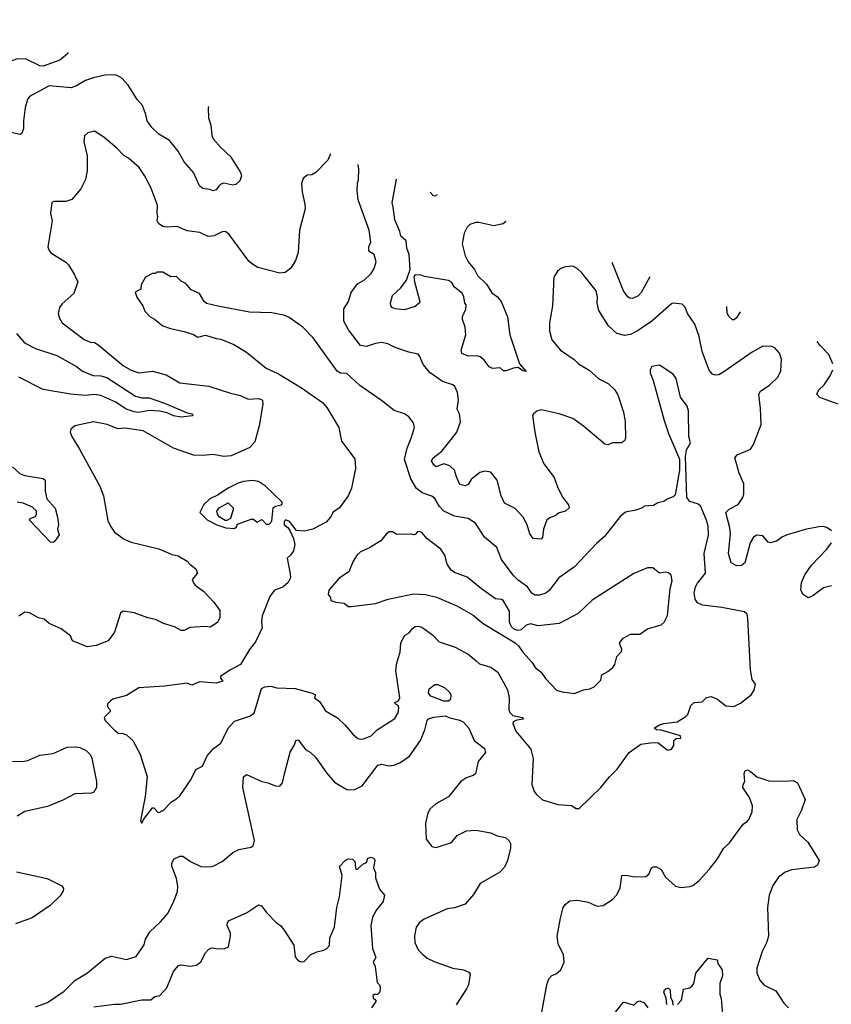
# Model space of a CAD drawing. Extents: x 1933546 to 2138868, y 524910 to 667279.
# Tile 325 of 466: x 2034081 to 2039426, y 657597 to 664080. Entities that reach past the tile are written whole.
import ezdxf

# ---------------------------------------------------------------- set-up
doc = ezdxf.new("R2010")
doc.units = 0

msp = doc.modelspace()

# ---------------------------------------------------------------- linework, layer by layer
at = {"layer": '0CON10XD'}
for points in [[(2034401, 663863.7), (2034396.2, 663855), (2034345, 663814.2), (2034236.5, 663773.5), (2034215, 663776.7), (2034125, 663820.5), (2034066.6, 663823.4), (2034030.7, 663809.3), (2033996.7, 663785), (2033965, 663775.6), (2033925, 663733.1), (2033855, 663706.5), (2033834.4, 663685), (2033805, 663642.9), (2033785, 663638), (2033775, 663647.5), (2033762.5, 663705), (2033773.3, 663735), (2033771.2, 663755), (2033778.8, 663785), (2033758.9, 663855), (2033818.9, 663985), (2033840, 664080.1)], [(2035324.5, 663507.5), (2035322.4, 663497.6), (2035325.6, 663435), (2035340.5, 663385), (2035347.8, 663317.8), (2035355.7, 663295), (2035405, 663237.5), (2035468.7, 663178.7), (2035535, 663073.8), (2035541.9, 663051.9), (2035531.5, 663018.5), (2035505, 662995.4), (2035485, 662991.5), (2035425, 663004.3), (2035405, 662997.5), (2035392.5, 662985), (2035375, 662960), (2035355, 662953.3), (2035333, 662963), (2035288.3, 662968.3), (2035265.8, 662985.8), (2035225.6, 663075), (2035165, 663144.2), (2035124.1, 663214.1), (2035067.1, 663285), (2034996.8, 663326.8), (2034950.8, 663370.8), (2034920.6, 663415), (2034912.5, 663455), (2034889.2, 663515), (2034856, 663555), (2034795, 663648.8), (2034755, 663696), (2034723, 663713), (2034705, 663718), (2034645, 663715.8), (2034575, 663700), (2034515, 663680), (2034455, 663644.2), (2034419.5, 663630.5), (2034274.6, 663645.4), (2034146.2, 663575), (2034132.5, 663555), (2034117.1, 663502.9), (2034105.6, 663415), (2034105.8, 663364.2), (2034095, 663330), (2034085, 663323.3), (2033995, 663344.4)], [(2036128.1, 663197.6), (2036110, 663155), (2036032.5, 663075), (2036005, 663058.8), (2035974.1, 663055.9), (2035947.5, 663035), (2035938.3, 663001.7), (2035942.3, 662947.7), (2035960, 662865), (2035960.5, 662835), (2035923.5, 662695), (2035915, 662547.5), (2035898.6, 662495), (2035866, 662444), (2035828.8, 662415), (2035795, 662410.5), (2035648.7, 662448.7), (2035617.6, 662467.6), (2035590.9, 662490.9), (2035461.2, 662665), (2035437.5, 662685), (2035415, 662683.8), (2035362.6, 662657.4), (2035322.6, 662652.6), (2035267.9, 662677.9), (2035185, 662690), (2035118.8, 662718.8), (2035045, 662714.4), (2035025, 662718.8), (2034995, 662738.8), (2034987.5, 662755), (2034992, 662785), (2034986.9, 662806.9), (2034988.3, 662858.3), (2034944.4, 662974.4), (2034904.2, 663054.2), (2034867.6, 663107.6), (2034798.3, 663168.3), (2034766.9, 663186.9), (2034721.2, 663235), (2034635, 663306.7), (2034575, 663346.7), (2034530, 663335), (2034507.5, 663315), (2034503.8, 663275), (2034525.9, 663184.1), (2034525.8, 663085.8), (2034515, 663027.5), (2034485, 662966), (2034425, 662896), (2034385, 662882), (2034306.4, 662883.6), (2034294.1, 662875.9), (2034283.3, 662805), (2034296.2, 662755), (2034267.5, 662585), (2034275, 662560), (2034287.5, 662545), (2034385, 662483.3), (2034403.8, 662465), (2034440, 662405), (2034463.8, 662355), (2034438.3, 662278.3), (2034361.3, 662208.7), (2034344.3, 662185), (2034335.8, 662145), (2034342.9, 662115), (2034360.8, 662085), (2034505, 661974.3), (2034545, 661957.1), (2034575, 661954.2), (2034595, 661942.5), (2034765, 661800), (2034815, 661772.2), (2034865, 661755.6), (2034955, 661766.2), (2035045, 661740.9), (2035135, 661688.5), (2035326.1, 661666.1), (2035470.6, 661620.6), (2035535, 661606.7), (2035585, 661581.8), (2035656.9, 661586.9), (2035680.8, 661575), (2035681.9, 661548.1), (2035658.8, 661405), (2035629.9, 661300.1), (2035596, 661264), (2035475, 661208.2), (2035425, 661204.4), (2035355, 661216.9), (2035285, 661210.5), (2035225, 661213.3), (2035095, 661258.8), (2034895, 661373.6), (2034775, 661390), (2034727, 661387), (2034656.7, 661415), (2034566.7, 661433.3), (2034445, 661406.2), (2034417.5, 661385), (2034413.3, 661365), (2034423.8, 661335), (2034475, 661253.3), (2034609.6, 661009.6), (2034634.4, 660945), (2034662.6, 660782.6), (2034678.6, 660745), (2034705.6, 660705.6), (2034769.5, 660659.5), (2034815, 660639.4), (2034997, 660597), (2035085, 660558.5), (2035125, 660550.5), (2035185.4, 660515.4), (2035201.2, 660495), (2035241.2, 660465), (2035253.3, 660435), (2035216.7, 660395), (2035225, 660372.5), (2035236.1, 660356.1), (2035294.3, 660314.3), (2035360, 660245), (2035400, 660190), (2035399.4, 660145), (2035385, 660110), (2035335, 660080.5), (2035305, 660084.2)], [(2039427.5, 660715), (2039396.4, 660736.4), (2039373.6, 660743.6), (2039345, 660742), (2039255, 660722.9), (2039135, 660687.5), (2039104, 660675), (2039065, 660645.7), (2039025, 660635.7), (2039010.6, 660640.6), (2038975, 660681), (2038935, 660686.8), (2038915, 660672.4), (2038891.3, 660635), (2038856.8, 660505), (2038835, 660486.2), (2038805, 660483.6), (2038765.8, 660505), (2038749.4, 660565), (2038761.7, 660695), (2038757.5, 660735), (2038732, 660835), (2038752.9, 660857.1), (2038812.6, 660887.4), (2038844.3, 660935), (2038850.8, 660955), (2038850, 661025), (2038818.6, 661095), (2038790, 661195), (2038805.6, 661214.4), (2038895, 661252), (2038915, 661282.5), (2038964, 661415), (2038960.5, 661520.5), (2038948, 661615), (2038959.2, 661635), (2039022, 661675), (2039072, 661725), (2039094, 661765), (2039098, 661845), (2039084.2, 661884.2), (2039055, 661920), (2039035, 661928), (2038975, 661930), (2038905, 661891.4), (2038718.5, 661761.5), (2038685, 661742.5), (2038665, 661739.4), (2038645, 661745.8), (2038622.4, 661772.4), (2038575.6, 661894.4), (2038556.7, 661995), (2038526.9, 662075), (2038479.2, 662145), (2038465, 662187.5), (2038445, 662206.7), (2038385, 662213.3), (2038375, 662208.8), (2038244.3, 662095), (2038155, 662033.5), (2038105, 662006.9), (2038065, 662001.5), (2038013.8, 662013.8), (2037959.5, 662065), (2037895.5, 662165.5), (2037884.4, 662215), (2037885.8, 662255.8), (2037878, 662295), (2037784.2, 662414.2), (2037752.3, 662442.3), (2037725, 662456.7), (2037675, 662453.3), (2037645, 662442.5), (2037622.5, 662425), (2037598.8, 662385), (2037589.4, 662195), (2037571.4, 662085), (2037571.2, 662031.2), (2037585, 661973.3), (2037642, 661905), (2037732.7, 661842.7), (2037762.5, 661815), (2037831.4, 661771.4), (2037895.5, 661715.5), (2037957.1, 661685), (2037999.4, 661645), (2038020.2, 661610.2), (2038057.9, 661495), (2038068.2, 661435), (2038070.8, 661325), (2038065, 661306.7), (2038043.6, 661293.6), (2037985, 661294), (2037955, 661280), (2037935, 661286.2), (2037795, 661404.3), (2037724.5, 661454.5), (2037635, 661485.6), (2037515, 661512), (2037487.7, 661502.3), (2037464.1, 661485.9), (2037458.8, 661475), (2037473.2, 661363.2), (2037500, 661235), (2037532.2, 661155), (2037601.5, 661065), (2037625, 660996.7), (2037659.2, 660935), (2037695, 660886.7), (2037700, 660865), (2037675, 660843.8), (2037635, 660834), (2037607.5, 660812.5), (2037577.4, 660802.6), (2037553.4, 660786.6), (2037531.9, 660725), (2037525, 660670), (2037515, 660660), (2037462.5, 660665), (2037441.2, 660695), (2037422.9, 660755), (2037397.5, 660805), (2037345, 660862), (2037275, 660896.7), (2037251.4, 660945), (2037225, 661047.5), (2037185, 661100), (2037145, 661108), (2037111.7, 661098.3), (2037055, 661052), (2037035, 661019.2), (2037015, 661011.1), (2036980, 661020), (2036959.1, 661069.1), (2036944.3, 661114.3), (2036913.2, 661143.2), (2036875, 661156.2), (2036825, 661136.2), (2036808.3, 661148.3), (2036794.3, 661175), (2036804.5, 661195.5), (2036860.9, 661239.1), (2036923.8, 661316.2), (2036959.4, 661365), (2036985, 661432.5), (2036977.5, 661485), (2036961.4, 661515), (2036970.8, 661575), (2036964.3, 661625), (2036946, 661665), (2036933.3, 661675), (2036865, 661697.7), (2036785.5, 661755), (2036739.2, 661809.2), (2036715, 661867.5), (2036705, 661877.5), (2036645, 661891.2), (2036555, 661922), (2036505.8, 661945.8), (2036465, 661954), (2036425, 661948.9), (2036365, 661928.6), (2036325.5, 661935.5), (2036247, 662037), (2036217.1, 662095), (2036215, 662176.2), (2036246.5, 662225), (2036265, 662283.8), (2036305, 662340), (2036351.7, 662368.3), (2036395, 662410), (2036415, 662442.5), (2036428.1, 662485), (2036415.8, 662535), (2036380.8, 662555), (2036381.1, 662585), (2036394.3, 662615), (2036383.1, 662695), (2036310, 662895), (2036304.2, 662955), (2036306.4, 663003.6), (2036313.3, 663025), (2036314, 663095), (2036311.3, 663126.9)], [(2037281.8, 662752.6), (2037277.5, 662747.5), (2037265, 662735.7), (2037205, 662722.9), (2037105, 662745.7), (2037084.4, 662745.6), (2037045, 662731.2), (2037028.8, 662715), (2037009.2, 662675), (2036994.4, 662604.4), (2037015, 662526.2), (2037035, 662486.2), (2037076.2, 662435), (2037095.9, 662395.9), (2037155, 662338.8), (2037191.3, 662281.3), (2037228.8, 662255), (2037252, 662225), (2037293.4, 662123.4), (2037310, 662005), (2037373.3, 661813.3), (2037416, 661764), (2037395, 661767.5), (2037365, 661790), (2037333.9, 661786.1), (2037285, 661767.5), (2037268.3, 661768.3), (2037245, 661787.5), (2037195, 661783.3), (2037173.4, 661793.4), (2037139.3, 661839.3), (2037115, 661861.2), (2037095, 661866.2), (2037034.2, 661864.2), (2036992.3, 661882.3), (2036988, 661905), (2037019.2, 662005), (2037014.3, 662055), (2036996.7, 662105), (2036997.5, 662125), (2037020, 662175), (2037021.7, 662201.7), (2037013, 662213), (2037006.4, 662256.4), (2036995, 662280), (2036945, 662320), (2036925, 662352.5), (2036905, 662362.5), (2036748.3, 662388.3), (2036725, 662397.5), (2036685, 662400), (2036677.5, 662385), (2036680.8, 662355), (2036717.1, 662225), (2036714.3, 662215), (2036685, 662192.1), (2036615, 662169.2), (2036555, 662176), (2036535, 662184), (2036526.2, 662195), (2036524, 662215), (2036536.7, 662265), (2036592.5, 662315), (2036629.4, 662365), (2036652.5, 662435), (2036645.6, 662535), (2036632, 662575), (2036627.1, 662625), (2036592.1, 662655), (2036585.9, 662685.9), (2036553, 662763), (2036540.4, 662845), (2036535.4, 662875), (2036562.7, 663030)], [(2036831, 662926.5), (2036815, 662917.5), (2036805, 662922.5), (2036783.7, 662944.8)], [(2038231.5, 662386.3), (2038175, 662283.8), (2038155, 662262.5), (2038116.2, 662243.8), (2038096.3, 662246.3), (2038085.7, 662255), (2038058.9, 662295), (2037983.4, 662482)], [(2034885, 658790), (2034896.7, 658815), (2034955, 658890), (2034965, 658890), (2034991.7, 658861.7), (2035005, 658860), (2035015, 658870), (2035025, 658870), (2035080.7, 658929.3), (2035115, 658950), (2035135, 658970), (2035208.8, 659075), (2035236, 659135), (2035245, 659146), (2035285.7, 659165), (2035315.9, 659234.1), (2035358.3, 659281.7), (2035405, 659317.1), (2035454.6, 659415), (2035495, 659462), (2035595.3, 659494.7), (2035625.4, 659514.6), (2035673, 659677), (2035695, 659686.4), (2035735, 659691.1), (2035775, 659681.1), (2035895, 659675.7), (2036007.5, 659645), (2036030, 659635), (2036023.3, 659615), (2036055, 659590), (2036095, 659530), (2036121.2, 659515), (2036175, 659482.5), (2036225.5, 659435.5), (2036275, 659376), (2036307.9, 659347.9), (2036325, 659342.5), (2036345, 659344.4), (2036395, 659365.5), (2036435, 659403.5), (2036551.8, 659478.2), (2036574.6, 659515.4), (2036578.7, 659548.7), (2036574.4, 659564.4), (2036553.3, 659575), (2036552.5, 659585), (2036575, 659595.7), (2036585.4, 659615), (2036558.4, 659795), (2036565.3, 659844.7), (2036587.3, 659915), (2036592.2, 659975), (2036615, 660025.6), (2036646.4, 660043.6), (2036668.2, 660071.8), (2036686.7, 660085), (2036705, 660087.8), (2036729.3, 660079.3), (2036799.6, 660029.6), (2036844.7, 659984.7), (2036948.4, 659948.4), (2037035, 659901.8), (2037088.1, 659858.1), (2037108.7, 659838.7), (2037185, 659816.2), (2037230, 659785), (2037295, 659666.7), (2037304.6, 659615), (2037303.1, 659535), (2037308.5, 659518.5), (2037328.7, 659498.7), (2037390, 659485), (2037400, 659475), (2037355, 659468.8), (2037332.3, 659457.7), (2037328.8, 659445), (2037348.8, 659395), (2037447.8, 659277.8), (2037464, 659215), (2037453.3, 659045), (2037469.3, 658999.3), (2037485, 658977.5), (2037523.9, 658943.9), (2037625, 658913.3), (2037716.4, 658906.4), (2037746.4, 658886.4), (2037765, 658886.7), (2037908.6, 659025), (2037965, 659095.7), (2038015.7, 659145), (2038096.2, 659255), (2038170.9, 659309.1), (2038235, 659319.2), (2038285, 659320), (2038345, 659273.3), (2038355, 659270), (2038373, 659277), (2038389.3, 659300.7), (2038390, 659335), (2038405, 659347.5), (2038435, 659350), (2038432.5, 659365), (2038305, 659401.2), (2038275, 659403.3), (2038260, 659415), (2038290, 659435), (2038323.3, 659445), (2038412.2, 659457.8), (2038468.8, 659491.2), (2038481.4, 659505), (2038501.9, 659565), (2038523.8, 659585), (2038575, 659587.7), (2038605, 659617.1), (2038635, 659624.3), (2038676.3, 659606.3), (2038732, 659562), (2038785, 659558.4), (2038829.3, 659580.7), (2038898.6, 659635), (2038918.8, 659665), (2038927.5, 659705), (2038906.1, 659736.1), (2038895, 659800), (2038877.1, 660137.1), (2038872.5, 660165), (2038855, 660180.4), (2038705, 660208.8), (2038578.8, 660225), (2038545, 660241.1), (2038530, 660265), (2038524.3, 660305), (2038532.9, 660345), (2038545, 660369.5), (2038598.2, 660435), (2038588.8, 660565), (2038616.8, 660685), (2038616.1, 660745), (2038605.3, 660785), (2038565, 660880), (2038545, 660893.3), (2038495, 660908.7), (2038475.9, 660935), (2038465.8, 661204.2), (2038472.7, 661247.3), (2038499.2, 661295), (2038488.8, 661335), (2038486.2, 661505), (2038476.1, 661536.1), (2038434.3, 661595), (2038405, 661717.5), (2038385.9, 661745.9), (2038295, 661806.2), (2038245, 661796.7), (2038233.3, 661775), (2038233.3, 661755), (2038253.3, 661705), (2038325, 661440), (2038353.3, 661355), (2038425.9, 661185.9), (2038425.7, 661115), (2038397.8, 660952.2), (2038385, 660937.8), (2038345, 660924), (2038322.9, 660907.1), (2038285, 660897.9), (2038255, 660882.5), (2038195, 660876), (2038183.6, 660866.4), (2038138.8, 660851.2), (2038071.7, 660838.3), (2038035, 660808), (2037932.2, 660677.8), (2037879.1, 660630.9), (2037735, 660476.9), (2037632, 660405), (2037568.8, 660321.2), (2037545.8, 660305), (2037505, 660290), (2037475, 660291.5), (2037454.3, 660305), (2037425, 660346.9), (2037365, 660389.6), (2037332, 660422), (2037254.8, 660524.8), (2037224.4, 660605), (2037142.9, 660672.9), (2037084, 660765), (2037035, 660795.7), (2036945, 660810.5), (2036874.8, 660844.8), (2036845.6, 660875.6), (2036815, 660928.2), (2036795, 660941.8), (2036732.9, 660965), (2036693.8, 660993.8), (2036657.1, 661057.1), (2036615.4, 661185), (2036632.1, 661257.9), (2036660.6, 661325), (2036681.4, 661395), (2036674.3, 661425), (2036645, 661466.2), (2036616.7, 661485), (2036547.5, 661507.5), (2036465, 661572.5), (2036320.9, 661670.9), (2036235, 661750), (2036195, 661753.8), (2036172.5, 661765), (2036013.8, 661985), (2035945, 662056.7), (2035855, 662120), (2035820, 662135), (2035740.7, 662150.7), (2035595, 662153.8), (2035387, 662193), (2035311.7, 662211.7), (2035296.7, 662225), (2035265, 662276.7), (2035210.7, 662300.7), (2035175, 662342.5), (2035145, 662357.5), (2035115, 662390), (2035077, 662387), (2035025, 662417.5), (2034985, 662417.5), (2034975, 662410), (2034955, 662410), (2034910, 662385), (2034882.5, 662335), (2034880, 662305), (2034842.5, 662285), (2034853.3, 662253.3), (2034892.5, 662195), (2034905, 662160), (2034937.5, 662125), (2034968.3, 662108.3), (2035025, 662063.3), (2035075, 662046.7), (2035165, 662026.7), (2035225, 662006.7), (2035255, 661990), (2035305, 662003.3), (2035375, 661980), (2035405, 661976.2), (2035491.7, 661941.7), (2035575, 661891.2), (2035703.8, 661785), (2035785, 661748.6), (2035936.7, 661656.7), (2036075, 661560.6), (2036105, 661527.5), (2036182.5, 661395), (2036201.5, 661305), (2036288, 661188), (2036293.1, 661125), (2036265.7, 660995), (2036245.7, 660944.3), (2036188, 660865), (2036145, 660838), (2036128.8, 660805), (2036098.8, 660771.2), (2036012.5, 660725), (2035955, 660712), (2035905, 660717.5), (2035857.5, 660775), (2035835, 660787.5), (2035822.5, 660775), (2035823.9, 660753.9), (2035850, 660735), (2035861.7, 660711.7), (2035883.9, 660663.9), (2035892.5, 660625), (2035885, 660583.8), (2035865, 660553.8), (2035843.3, 660535), (2035861.7, 660431.7), (2035865.4, 660404.6), (2035850, 660375), (2035813.8, 660343.8), (2035760, 660325), (2035728.5, 660281.5), (2035678.2, 660155), (2035672.9, 660115), (2035677.5, 660075), (2035635, 659984.3), (2035595, 659934.3), (2035534.7, 659835.3), (2035465, 659798.1), (2035403.3, 659755), (2035403.3, 659745), (2035420, 659725), (2035375, 659712.2), (2035265, 659720.6), (2035215, 659699.2), (2035185, 659711.2), (2035035, 659692.2), (2034865, 659680), (2034785, 659631.2), (2034695, 659606.7), (2034680, 659595), (2034660, 659575), (2034660, 659555), (2034677, 659537), (2034677.5, 659525), (2034646.2, 659495), (2034636.7, 659485), (2034643.3, 659465), (2034705, 659401.2), (2034735, 659380), (2034755, 659382.5), (2034785, 659372.5), (2034826.7, 659335), (2034873.9, 659243.9), (2034920, 659095), (2034907.5, 658965), (2034877.5, 658805), (2034885, 658790)], [(2038826.8, 662156.7), (2038802.4, 662117.6), (2038785.7, 662104.3), (2038775, 662103.8), (2038750.8, 662125), (2038739.7, 662149.7), (2038737.6, 662191.2)], [(2034061.1, 662015), (2034112, 661952), (2034185, 661914.7), (2034325, 661868.5), (2034455, 661796.2), (2034495, 661766.2), (2034537.6, 661747.6), (2034565, 661737.6), (2034615, 661735.9), (2034655, 661723.6), (2034845, 661600.3), (2034885, 661590.7), (2034935, 661591.2), (2035035, 661556.2), (2035185, 661491.9), (2035217.5, 661485), (2035222.5, 661475), (2035218, 661472), (2035145, 661462.9), (2035095, 661472.5), (2035051.6, 661491.6), (2035005, 661501.9), (2034935, 661507.2), (2034865.2, 661494.8), (2034835, 661497.1), (2034782.7, 661515), (2034715, 661561.6), (2034615, 661605.8), (2034575, 661612.5), (2034515, 661606.2), (2034415, 661613.4), (2034235, 661644.7), (2034075, 661726.6)], [(2039435.6, 661815), (2039410.8, 661875), (2039353.8, 661933.8), (2039333.6, 661961.3)], [(2039471.2, 661548.8), (2039351.8, 661591.8), (2039330.8, 661615), (2039345, 661642), (2039379.4, 661675), (2039418.1, 661735), (2039435.6, 661775)], [(2034035, 661136), (2034085, 661090.8), (2034115, 661078.6), (2034235, 661058.6), (2034249.1, 661049.1), (2034249.2, 660975), (2034261.2, 660925), (2034315, 660863.3), (2034331.1, 660805), (2034336, 660755), (2034330, 660725), (2034341.7, 660688.3), (2034313, 660647), (2034301.7, 660638.3), (2034285, 660640), (2034146.7, 660785), (2034150, 660795), (2034185, 660809.2), (2034192.2, 660825), (2034192, 660845), (2034165, 660871.2), (2034105, 660897.5), (2034065, 660902.5)], [(2035495, 660730), (2035510, 660740), (2035515, 660757.5), (2035605, 660792.5), (2035621.7, 660791.7), (2035645, 660772.5), (2035675, 660790), (2035705, 660757.5), (2035725, 660757.5), (2035741.7, 660778.3), (2035750, 660865), (2035765, 660877.1), (2035805, 660886.7), (2035811.2, 660895), (2035808, 660905), (2035699.3, 661009.3), (2035655, 661038.6), (2035615, 661045.7), (2035555, 661038.6), (2035520.9, 661029.1), (2035453.3, 660995), (2035385, 660950), (2035333.3, 660925), (2035295, 660887.5), (2035267.5, 660835), (2035315, 660787.5), (2035380, 660755), (2035440, 660735), (2035495, 660730)], [(2035445, 660783.3), (2035435, 660783.3), (2035395, 660805.8), (2035383.4, 660823.4), (2035380.5, 660845), (2035394.1, 660865.9), (2035455, 660900), (2035486.2, 660865), (2035486.7, 660855), (2035470, 660795), (2035445, 660783.3)], [(2037735, 659643.8), (2037795, 659666.7), (2037836.4, 659673.6), (2037865, 659687.5), (2037908.3, 659731.7), (2037915, 659767.5), (2037955, 659787.5), (2037987.5, 659815), (2038000, 659835), (2038013.8, 659886.2), (2038045, 659920), (2038046.7, 659935), (2038032.5, 659975), (2038055, 660007.5), (2038105, 660033.3), (2038165, 660033.3), (2038215, 660068.8), (2038305, 660096.7), (2038325, 660113.3), (2038347.7, 660157.7), (2038364.2, 660335.8), (2038379.2, 660385), (2038372.7, 660422.7), (2038355, 660438), (2038335, 660442.5), (2038295, 660436.2), (2038250.8, 660470.8), (2038215, 660470), (2038126.6, 660433.4), (2037851.6, 660258.4), (2037759.2, 660170.8), (2037635, 660105.3), (2037495, 660090), (2037445, 660102.2), (2037416.7, 660093.3), (2037385, 660062), (2037365, 660059.2), (2037340, 660065), (2037318.8, 660085), (2037306, 660115), (2037306.7, 660185), (2037266, 660255), (2037255, 660262), (2037215, 660266), (2037121.9, 660331.9), (2037029.2, 660409.2), (2036945, 660440), (2036923.3, 660455), (2036896.2, 660495), (2036882, 660555), (2036855, 660593.8), (2036763.3, 660665), (2036732.3, 660702.3), (2036715, 660710), (2036702, 660708), (2036685, 660690), (2036675, 660687.5), (2036665, 660692.5), (2036565, 660690), (2036537, 660707), (2036515, 660707.5), (2036495, 660692.5), (2036460.5, 660649.5), (2036385, 660601.9), (2036325, 660576), (2036304, 660556), (2036278, 660515), (2036250, 660445), (2036185, 660403.8), (2036117.5, 660325), (2036112.5, 660295), (2036127.5, 660275), (2036130, 660255), (2036163.9, 660243.9), (2036219.3, 660239.3), (2036245, 660217.5), (2036265, 660216.7), (2036424, 660236), (2036507.5, 660265), (2036675, 660299.1), (2036755, 660294.5), (2036827, 660277), (2036960.5, 660220.5), (2037068.8, 660158.8), (2037134, 660105), (2037345, 659977.5), (2037367.4, 659957.4), (2037395, 659916.2), (2037456.8, 659846.8), (2037476.2, 659815), (2037515, 659783.8), (2037545, 659742), (2037616.1, 659666.1), (2037654.1, 659654.1), (2037735, 659643.8)], [(2039428.3, 660351.7), (2039375, 660340), (2039304, 660286), (2039275, 660273.3), (2039240, 660295), (2039226.2, 660325), (2039229.2, 660375), (2039252.9, 660425), (2039295, 660489.2), (2039397.5, 660595), (2039428, 660635)], [(2035305, 660084.2), (2035202.3, 660077.7), (2035165, 660057.5), (2035145, 660058.8), (2035101.9, 660081.9), (2035028.8, 660105), (2034975, 660130.6), (2034925, 660141.2), (2034835.3, 660175.3), (2034763.6, 660186.4), (2034745, 660172.5), (2034705, 660046.7), (2034665, 659991.2), (2034585, 659958.8), (2034525, 659950.6), (2034430, 659990), (2034415, 660023.3), (2034355, 660070), (2034276.2, 660105), (2034242.2, 660132.2), (2034205, 660141.4), (2034145, 660173.8), (2034115, 660180), (2034075, 660153.3)], [(2036875, 659592.1), (2036790, 659625), (2036774, 659645), (2036777.5, 659675), (2036815, 659702.5), (2036835, 659702.5), (2036880.7, 659680.7), (2036910, 659655), (2036920, 659635), (2036918, 659605), (2036905, 659592.9), (2036875, 659592.1)], [(2034185, 657581.4), (2034265, 657608), (2034375, 657682.9), (2034445.6, 657755), (2034527.1, 657805), (2034645, 657901.4), (2034685, 657914.3), (2034785, 657892.5), (2034847.8, 657912.2), (2034900.3, 657989.7), (2034910.6, 658025), (2034937.8, 658075), (2035008.9, 658141.1), (2035055, 658193.8), (2035091.9, 658265), (2035120.3, 658339.7), (2035122.5, 658375), (2035114.2, 658425), (2035083.6, 658506.4), (2035083.8, 658526.2), (2035098.1, 658555), (2035135, 658573.3), (2035155, 658572.2), (2035207.2, 658537.2), (2035273.3, 658505), (2035335, 658501.4), (2035355, 658505.8), (2035415, 658538), (2035485, 658596.2), (2035525, 658616.2), (2035605, 658632.5), (2035619.3, 658640.7), (2035628.8, 658675), (2035552, 659025), (2035556.1, 659093.9), (2035575, 659110), (2035675, 659063.8), (2035715, 659056.2), (2035765, 659036.7), (2035795, 659033.3), (2035811.2, 659055), (2035824.4, 659115), (2035862.9, 659257.1), (2035891.2, 659305), (2035900, 659335), (2035915, 659338.6), (2035965, 659273.3), (2035995, 659256.7), (2036028.8, 659225), (2036100.9, 659120.9), (2036155, 659060), (2036235, 659012), (2036285, 659010), (2036336.2, 659035), (2036438.9, 659171.1), (2036465, 659178.1), (2036515, 659166.9), (2036545, 659172.2), (2036585, 659187.5), (2036648.1, 659231.9), (2036721.8, 659335), (2036750.5, 659405), (2036764.4, 659465), (2036773.4, 659476.6), (2036808.5, 659488.5), (2036885, 659497.5), (2036915, 659483.5), (2036979, 659469), (2037005, 659455.5), (2037040, 659415), (2037073.8, 659335), (2037141.7, 659281.7), (2037148, 659255), (2037101.2, 659195), (2037084, 659115), (2037067.3, 659102.7), (2037022.2, 659087.8), (2036985, 659062.9), (2036905, 658964.2), (2036822.8, 658917.2), (2036785.5, 658884.5), (2036768.6, 658855), (2036755, 658790), (2036758, 658685), (2036795, 658636.7), (2036825, 658628.8), (2036925, 658663.3), (2036962.1, 658707.9), (2037025, 658739.4), (2037085, 658744.3), (2037185, 658725.8), (2037225, 658705.8), (2037280, 658695), (2037305, 658673.8), (2037312.9, 658655), (2037313.1, 658625), (2037293.3, 658543.3), (2037275, 658501.2), (2037243, 658467), (2037115, 658392.5), (2037069.3, 658320.7), (2037015, 658257.5), (2036945, 658232.9), (2036897.5, 658225), (2036745, 658157.1), (2036715, 658136), (2036692.5, 658105), (2036681.3, 658048.7), (2036684.5, 658004.5), (2036705.6, 657955.6), (2036735.6, 657925.6), (2036765, 657902), (2036815, 657876.2), (2036935, 657835.6), (2037005, 657824.4), (2037038.7, 657808.7), (2037048, 657795), (2037037.8, 657725), (2037025, 657698), (2036956, 657594)], [(2034035, 659197.8), (2034100, 659195), (2034135, 659203.1), (2034215, 659236.7), (2034301.3, 659248.7), (2034395, 659290), (2034453, 659293), (2034478.3, 659288.3), (2034518.3, 659268.3), (2034545, 659241.2), (2034557.6, 659217.6), (2034586.2, 659065), (2034586.7, 659025), (2034570, 658995), (2034555, 658987.5), (2034445, 658983.3), (2034365, 658941.1), (2034265, 658899.5), (2034115, 658865.7), (2034064.6, 658835.4)], [(2037518.3, 657531.7), (2037553.9, 657726.1), (2037566.7, 657765), (2037585, 657786.2), (2037615, 657798.8), (2037645.9, 657824.1), (2037666.1, 657873.9), (2037662.7, 657922.7), (2037628.6, 657995), (2037620.8, 658045), (2037642.9, 658165), (2037661.2, 658235), (2037673.3, 658255), (2037705, 658278.8), (2037755, 658283.8), (2037825, 658268.8), (2037885, 658243.3), (2037925, 658247.5), (2037985, 658286.7), (2038015, 658317.5), (2038036.2, 658365), (2038047.5, 658445), (2038071.9, 658448.1), (2038135, 658436.6), (2038205, 658439.7), (2038223.8, 658455), (2038242, 658495), (2038255, 658502.5), (2038275, 658502), (2038305, 658483.8), (2038335, 658433.3), (2038400, 658375), (2038435, 658366.2), (2038495, 658373.3), (2038515, 658380), (2038556.8, 658413.2), (2038622.9, 658485), (2038676.7, 658555), (2038716.4, 658623.6), (2038755, 658660), (2038845, 658783.8), (2038875, 658802), (2038884, 658815), (2038905.7, 658864.3), (2038908, 658905), (2038888.3, 658958.3), (2038843.8, 659025), (2038846.2, 659045), (2038857.5, 659065), (2038852.2, 659117.8), (2038858.8, 659135), (2038875, 659140.8), (2038895, 659130.8), (2038935, 659093.8), (2039015, 659068.8), (2039123.9, 659066.1), (2039175, 659071.2), (2039203.3, 659055), (2039254.2, 658945), (2039230, 658875), (2039198.6, 658815), (2039200.6, 658745), (2039218, 658715), (2039272, 658665), (2039346.2, 658545), (2039335.8, 658514.2), (2039315, 658499.2), (2039166.8, 658483.2), (2039123.6, 658466.4), (2039078, 658435), (2039040.5, 658379.5), (2039016.7, 658315), (2039005.6, 658235), (2039011.9, 658045), (2038998.7, 658001.3), (2038970.6, 657945), (2038936.9, 657835), (2038935.7, 657805), (2038955, 657756.7), (2038985, 657723.1), (2039060.6, 657685), (2039113.6, 657603.6), (2039144.5, 657574.5)], [(2034568.8, 657581.2), (2034705, 657598.1), (2034745, 657597.1), (2034885, 657627.1), (2034945, 657627.5), (2034972.5, 657647.5), (2035005, 657654.4), (2035049.4, 657705), (2035095, 657813.3), (2035125, 657850), (2035145, 657856.2), (2035205, 657848.8), (2035245.9, 657854.1), (2035274.1, 657875.9), (2035304, 657935), (2035325, 657958.8), (2035345, 657970), (2035375, 657965.7), (2035427.7, 657962.3), (2035456.7, 657975), (2035470, 658045), (2035470, 658065), (2035448, 658115), (2035450, 658135), (2035460.3, 658149.7), (2035575, 658200), (2035655, 658251.2), (2035673.3, 658245), (2035704.5, 658204.5), (2035773.4, 658133.4), (2035800, 658115), (2035824, 658085), (2035885.9, 657985.9), (2035895, 657910), (2035915, 657883.3), (2035935, 657876), (2035955, 657878.8), (2035997.6, 657922.4), (2036037.2, 657942.8), (2036085, 657953.3), (2036105, 657964.2), (2036121.9, 657985), (2036123.3, 658035), (2036154.3, 658105.7), (2036170, 658235), (2036188.6, 658305), (2036204.3, 658445), (2036187.5, 658505), (2036223.8, 658545), (2036244.5, 658555.5), (2036273.3, 658553.3), (2036288.5, 658538.5), (2036292, 658495), (2036295, 658487.5), (2036305, 658486.7), (2036341.2, 658518.8), (2036365, 658530), (2036375, 658560), (2036395, 658566.7), (2036415, 658557.5), (2036420, 658545), (2036411.9, 658495), (2036424, 658465), (2036425, 658430), (2036451.2, 658355), (2036483.8, 658315), (2036474.2, 658275), (2036431.3, 658218.7), (2036405, 658170), (2036392.9, 658115), (2036405.8, 657965), (2036427.5, 657905), (2036410, 657875), (2036421.4, 657845), (2036435, 657740), (2036450, 657725), (2036455, 657710), (2036453.9, 657676.1), (2036437.7, 657662.3), (2036415, 657661.2), (2036406.7, 657655), (2036409.3, 657639.3), (2036427.5, 657625), (2036427.5, 657615), (2036397.5, 657575)], [(2034060.3, 658470.3), (2034262.5, 658425), (2034358.3, 658378.3), (2034369.3, 658359.3), (2034366.7, 658345), (2034347.8, 658312.2), (2034283, 658247), (2034162.8, 658167.2), (2034053.8, 658126.2)], [(2038413.8, 657595), (2038439.5, 657625), (2038453, 657697), (2038493.9, 657706.1), (2038510.5, 657719.5), (2038520, 657735), (2038535, 657801.2), (2038589.7, 657870.3), (2038615, 657900), (2038675, 657890), (2038680, 657865), (2038708, 657825), (2038709.2, 657785), (2038692.5, 657735), (2038693.1, 657665), (2038701.4, 657635), (2038709.8, 657529.8)], [(2038342.5, 657595), (2038338.1, 657638.1), (2038323, 657677), (2038327, 657693), (2038338.3, 657701.7), (2038355, 657702.5), (2038365, 657692.5), (2038368.1, 657645), (2038380.8, 657615), (2038381.7, 657591.7)], [(2038005, 657546.2), (2038055, 657608.8), (2038065, 657611.2), (2038125, 657592.5), (2038147, 657613), (2038165, 657620), (2038195, 657606.2), (2038218, 657575)]]:
    msp.add_lwpolyline(points, dxfattribs=at)

doc.saveas('drawing.dxf')
